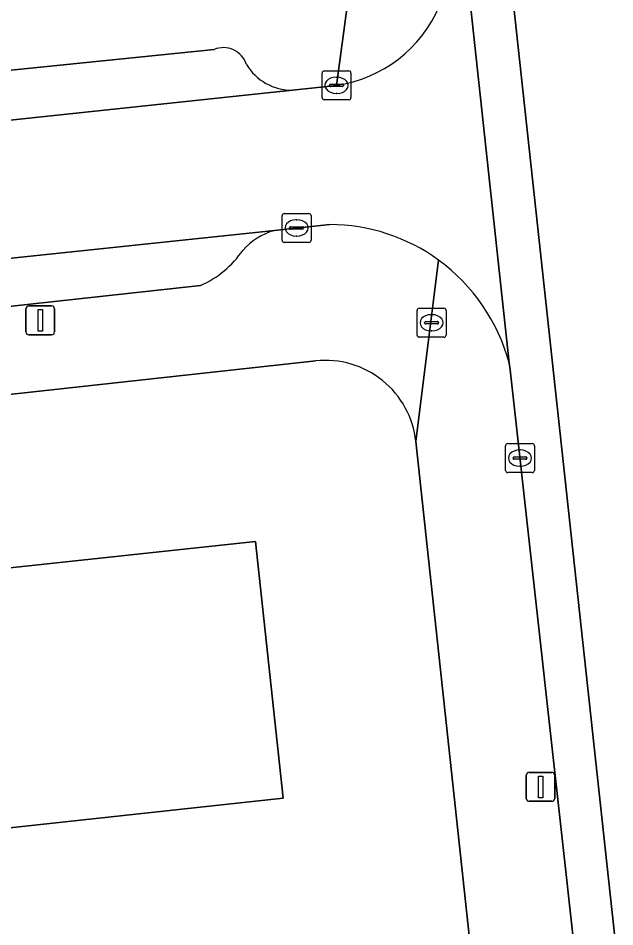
# Model space of a CAD drawing. Extents: x 160023 to 161302, y 384750 to 385707.
# Drawn here: x 161202.79 to 161223.44, y 385215.39 to 385246.85 of the extents above; entities that cross this region are included whole.
import ezdxf

# ---------------------------------------------------------------- set-up
doc = ezdxf.new("R2010")
doc.units = 0
for name, color, linetype in [('IMGEO_Brandkraan', 7, 'Continuous'), ('IMGEO_Groenvoorziening', 7, 'Continuous'), ('IMGEO_Kolk', 7, 'Continuous'), ('IMGEO_Lichtmast', 7, 'Continuous'), ('IMGEO_Pand', 7, 'Continuous'), ('IMGEO_Parkeervlak_open', 7, 'Continuous'), ('IMGEO_Rijbaan_lokaal_gesloten', 7, 'Continuous'), ('IMGEO_Rijbaan_lokaal_open', 7, 'Continuous'), ('IMGEO_Rijbaan_regionaal_open', 7, 'Continuous'), ('IMGEO_Voetpad_open', 7, 'Continuous')]:
    doc.layers.add(name, color=color, linetype=linetype)

msp = doc.modelspace()

# ---------------------------------------------------------------- linework, layer by layer
at = {"layer": 'IMGEO_Brandkraan'}
for p, q in [((161216.595, 385235.88), (161216.595, 385236.732)), ((161216.67, 385236.806), (161217.522, 385236.806)), ((161217.083, 385236.586), (161217.108, 385236.586)), ((161217.596, 385236.732), (161217.596, 385235.88)), ((161216.854, 385236.3), (161216.854, 385236.312)), ((161217.292, 385236.263), (161216.894, 385236.263)), ((161216.897, 385236.349), (161217.295, 385236.349)), ((161217.338, 385236.312), (161217.338, 385236.3)), ((161217.106, 385236.026), (161217.081, 385236.026)), ((161217.522, 385235.806), (161216.67, 385235.806))]:
    msp.add_line(p, q, dxfattribs=at)
for points in [[(161216.595, 385235.88), (161216.595, 385236.732)], [(161216.67, 385236.806), (161217.522, 385236.806)], [(161217.596, 385236.732), (161217.596, 385235.88)], [(161217.522, 385235.806), (161216.67, 385235.806)]]:
    msp.add_lwpolyline(points, dxfattribs=at)
for centre, radius, start, end in [((161216.672, 385236.73), 0.0765, 91.552, 178.448), ((161216.672, 385236.73), 0.0765, 91.552, 178.448), ((161217.52, 385236.73), 0.0765, 1.552, 88.448), ((161217.52, 385236.73), 0.0765, 1.552, 88.448), ((161216.894, 385236.309), 0.0403, 85.8775, 175.7526), ((161216.891, 385236.299), 0.0366, 178.938, 274.7102), ((161217.295, 385236.306), 0.043, 264.8664, 352.4533), ((161217.299, 385236.311), 0.0386, 1.7309, 96.639), ((161216.672, 385235.882), 0.0765, 181.552, 268.448), ((161216.672, 385235.882), 0.0765, 181.552, 268.448), ((161217.52, 385235.882), 0.0765, 271.552, 358.448), ((161217.52, 385235.882), 0.0765, 271.552, 358.448)]:
    msp.add_arc(centre, radius, start, end, dxfattribs=at)
for centre, major_axis, ratio, start_param, end_param in [((161217.082, 385236.306), (-0.387, 0.002), 0.722429, 4.712389, 7.853982), ((161217.107, 385236.306), (-0.39, 0.002), 0.717154, 1.570796, 4.712389)]:
    msp.add_ellipse(centre, major_axis=major_axis, ratio=ratio, start_param=start_param, end_param=end_param, dxfattribs=at)
at = {"layer": 'IMGEO_Groenvoorziening'}
for points in [[(161213.086, 385234.985), (161201.309, 385233.7), (161201.95, 385227.761), (161211.002, 385228.738), (161211.963, 385219.842), (161191.858, 385217.671), (161191.663, 385219.477), (161188.686, 385219.156), (161185.71, 385218.834), (161182.733, 385218.513), (161180.818, 385218.306), (161179.756, 385218.192), (161176.78, 385217.87), (161173.803, 385217.549), (161173.959, 385216.23), (161167.26, 385215.452)], [(161167.411, 385213.995), (161172.22, 385214.554), (161181.752, 385215.628), (161182.727, 385206.703), (161188.883, 385207.328), (161188.487, 385210.578), (161189.491, 385210.675), (161218.529, 385213.807), (161216.551, 385232.195)]]:
    msp.add_lwpolyline(points, dxfattribs=at)
msp.add_arc((161213.425, 385231.859), 3.144, 6.1278, 96.1905, dxfattribs=at)
at = {"layer": 'IMGEO_Kolk'}
for p, q in [((161213.304, 385244.1), (161213.304, 385244.952)), ((161213.379, 385245.026), (161214.231, 385245.026)), ((161213.792, 385244.806), (161213.817, 385244.806)), ((161214.305, 385244.952), (161214.305, 385244.1)), ((161213.563, 385244.52), (161213.563, 385244.532)), ((161214.001, 385244.483), (161213.603, 385244.483)), ((161213.606, 385244.569), (161214.004, 385244.569)), ((161214.047, 385244.532), (161214.047, 385244.52)), ((161213.815, 385244.246), (161213.79, 385244.246)), ((161214.231, 385244.026), (161213.379, 385244.026)), ((161211.922, 385239.162), (161211.922, 385240.014)), ((161211.997, 385240.088), (161212.849, 385240.088)), ((161212.923, 385240.014), (161212.923, 385239.162)), ((161212.41, 385239.868), (161212.435, 385239.868)), ((161212.181, 385239.582), (161212.181, 385239.594)), ((161212.619, 385239.545), (161212.221, 385239.545)), ((161212.224, 385239.631), (161212.622, 385239.631)), ((161212.665, 385239.594), (161212.665, 385239.582)), ((161212.849, 385239.088), (161211.997, 385239.088)), ((161212.433, 385239.308), (161212.408, 385239.308)), ((161219.655, 385231.195), (161219.655, 385232.047)), ((161219.73, 385232.121), (161220.582, 385232.121)), ((161220.143, 385231.901), (161220.168, 385231.901)), ((161220.656, 385232.047), (161220.656, 385231.195)), ((161219.914, 385231.615), (161219.914, 385231.627)), ((161220.352, 385231.578), (161219.954, 385231.578)), ((161219.957, 385231.664), (161220.355, 385231.664)), ((161220.398, 385231.627), (161220.398, 385231.615)), ((161220.166, 385231.341), (161220.141, 385231.341)), ((161220.582, 385231.121), (161219.73, 385231.121))]:
    msp.add_line(p, q, dxfattribs=at)
for points in [[(161213.304, 385244.1), (161213.304, 385244.952)], [(161213.379, 385245.026), (161214.231, 385245.026)], [(161214.305, 385244.952), (161214.305, 385244.1)], [(161214.231, 385244.026), (161213.379, 385244.026)], [(161211.922, 385239.162), (161211.922, 385240.014)], [(161211.997, 385240.088), (161212.849, 385240.088)], [(161212.923, 385240.014), (161212.923, 385239.162)], [(161212.849, 385239.088), (161211.997, 385239.088)], [(161219.655, 385231.195), (161219.655, 385232.047)], [(161219.73, 385232.121), (161220.582, 385232.121)], [(161220.656, 385232.047), (161220.656, 385231.195)], [(161220.582, 385231.121), (161219.73, 385231.121)]]:
    msp.add_lwpolyline(points, dxfattribs=at)
for centre, radius, start, end in [((161213.381, 385244.95), 0.0765, 91.552, 178.448), ((161213.381, 385244.95), 0.0765, 91.552, 178.448), ((161214.229, 385244.95), 0.0765, 1.552, 88.448), ((161214.229, 385244.95), 0.0765, 1.552, 88.448), ((161213.603, 385244.529), 0.0403, 85.8775, 175.7526), ((161213.6, 385244.519), 0.0366, 178.938, 274.7102), ((161214.004, 385244.526), 0.043, 264.8664, 352.4533), ((161214.008, 385244.531), 0.0386, 1.7309, 96.639), ((161213.381, 385244.102), 0.0765, 181.552, 268.448), ((161213.381, 385244.102), 0.0765, 181.552, 268.448), ((161214.229, 385244.102), 0.0765, 271.552, 358.448), ((161214.229, 385244.102), 0.0765, 271.552, 358.448), ((161211.999, 385240.012), 0.0765, 91.552, 178.448), ((161211.999, 385240.012), 0.0765, 91.552, 178.448), ((161212.847, 385240.012), 0.0765, 1.552, 88.448), ((161212.847, 385240.012), 0.0765, 1.552, 88.448), ((161212.221, 385239.591), 0.0403, 85.8775, 175.7526), ((161212.218, 385239.581), 0.0366, 178.938, 274.7102), ((161212.622, 385239.588), 0.043, 264.8664, 352.4533), ((161212.626, 385239.593), 0.0386, 1.7309, 96.639), ((161211.999, 385239.164), 0.0765, 181.552, 268.448), ((161211.999, 385239.164), 0.0765, 181.552, 268.448), ((161212.847, 385239.164), 0.0765, 271.552, 358.448), ((161212.847, 385239.164), 0.0765, 271.552, 358.448), ((161219.732, 385232.045), 0.0765, 91.552, 178.448), ((161219.732, 385232.045), 0.0765, 91.552, 178.448), ((161220.58, 385232.045), 0.0765, 1.552, 88.448), ((161220.58, 385232.045), 0.0765, 1.552, 88.448), ((161219.954, 385231.624), 0.0403, 85.8775, 175.7526), ((161219.951, 385231.614), 0.0366, 178.938, 274.7102), ((161220.355, 385231.621), 0.043, 264.8664, 352.4533), ((161220.359, 385231.626), 0.0386, 1.7309, 96.639), ((161219.732, 385231.197), 0.0765, 181.552, 268.448), ((161219.732, 385231.197), 0.0765, 181.552, 268.448), ((161220.58, 385231.197), 0.0765, 271.552, 358.448), ((161220.58, 385231.197), 0.0765, 271.552, 358.448)]:
    msp.add_arc(centre, radius, start, end, dxfattribs=at)
for centre, major_axis, ratio, start_param, end_param in [((161213.791, 385244.526), (-0.387, 0.002), 0.722429, 4.712389, 7.853982), ((161213.816, 385244.526), (-0.39, 0.002), 0.717154, 1.570796, 4.712389), ((161212.409, 385239.588), (-0.387, 0.002), 0.722429, 4.712389, 7.853982), ((161212.434, 385239.588), (-0.39, 0.002), 0.717154, 1.570796, 4.712389), ((161220.142, 385231.621), (-0.387, 0.002), 0.722429, 4.712389, 7.853982), ((161220.167, 385231.621), (-0.39, 0.002), 0.717154, 1.570796, 4.712389)]:
    msp.add_ellipse(centre, major_axis=major_axis, ratio=ratio, start_param=start_param, end_param=end_param, dxfattribs=at)
at = {"layer": 'IMGEO_Lichtmast'}
for p, q in [((161203.154, 385236.887), (161203.944, 385236.887)), ((161203.944, 385236.887), (161203.154, 385236.887)), ((161203.054, 385235.987), (161203.054, 385236.787)), ((161203.054, 385236.787), (161203.054, 385235.987)), ((161204.044, 385236.787), (161204.044, 385235.987)), ((161204.044, 385235.987), (161204.044, 385236.787)), ((161203.944, 385235.887), (161203.154, 385235.887)), ((161203.154, 385235.887), (161203.944, 385235.887)), ((161220.371, 385219.838), (161220.371, 385220.638)), ((161220.371, 385220.638), (161220.371, 385219.838)), ((161220.471, 385220.738), (161221.261, 385220.738)), ((161221.261, 385220.738), (161220.471, 385220.738)), ((161221.361, 385220.638), (161221.361, 385219.838)), ((161221.361, 385219.838), (161221.361, 385220.638)), ((161221.261, 385219.738), (161220.471, 385219.738)), ((161220.471, 385219.738), (161221.261, 385219.738))]:
    msp.add_line(p, q, dxfattribs=at)
for points in [[(161203.474, 385236.762), (161203.624, 385236.762), (161203.624, 385236.012), (161203.474, 385236.012), (161203.474, 385236.762)], [(161220.791, 385220.613), (161220.941, 385220.613), (161220.941, 385219.863), (161220.791, 385219.863), (161220.791, 385220.613)]]:
    msp.add_lwpolyline(points, dxfattribs=at)
for centre, start, end in [((161203.154, 385236.787), 90, 180), ((161203.154, 385236.787), 90, 180), ((161203.944, 385236.787), 0, 90), ((161203.944, 385236.787), 360, 90), ((161203.154, 385235.987), 180, 270), ((161203.154, 385235.987), 180, 270), ((161203.944, 385235.987), 270, 0), ((161203.944, 385235.987), 270, 0), ((161220.471, 385220.638), 90, 180), ((161220.471, 385220.638), 90, 180), ((161221.261, 385220.638), 0, 90), ((161221.261, 385220.638), 360, 90), ((161220.471, 385219.838), 180, 270), ((161220.471, 385219.838), 180, 270), ((161221.261, 385219.838), 270, 0), ((161221.261, 385219.838), 270, 0)]:
    msp.add_arc(centre, 0.1, start, end, dxfattribs=at)
at = {"layer": 'IMGEO_Pand'}
msp.add_lwpolyline([(161211.002, 385228.738), (161201.95, 385227.761), (161199.349, 385227.48), (161190.872, 385226.565), (161190.942, 385225.916), (161191.663, 385219.477), (161191.858, 385217.671), (161211.963, 385219.842)], close=True, dxfattribs=at)
at = {"layer": 'IMGEO_Parkeervlak_open'}
for points in [[(161209.567, 385245.77), (161166.698, 385241.403), (161166.894, 385239.539), (161212.277, 385244.361)], [(161211.653, 385239.505), (161189.721, 385237.192)], [(161192.234, 385235.751), (161209.102, 385237.6)]]:
    msp.add_lwpolyline(points, dxfattribs=at)
for centre, radius, start, end in [((161209.882, 385244.984), 0.847, 18.2931, 111.8582), ((161212.25, 385246.18), 1.819, 210.7468, 270.8631), ((161212.329, 385237.228), 2.375, 106.5295, 138.2027), ((161207.696, 385240.771), 3.469, 293.9089, 325.5938)]:
    msp.add_arc(centre, radius, start, end, dxfattribs=at)
at = {"layer": 'IMGEO_Rijbaan_lokaal_gesloten'}
msp.add_lwpolyline([(161219.639, 385250), (161216.142, 385281.926), (161215.796, 385285.125), (161214.309, 385285.046), (161214.364, 385284.554), (161215.935, 385270.003), (161218.085, 385250.675), (161218.155, 385250), (161218.17, 385249.861), (161219.775, 385234.916), (161219.818, 385234.675), (161223.784, 385198.892), (161240.581, 385042.856), (161241.761, 385032.172), (161243.484, 385030.562), (161237.035, 385089.87), (161231.678, 385139.179)], close=True, dxfattribs=at)
at = {"layer": 'IMGEO_Rijbaan_lokaal_open'}
for points in [[(161219.775, 385234.916), (161218.17, 385249.861)], [(161213.801, 385244.524), (161212.277, 385244.361), (161166.894, 385239.539), (161167.391, 385234.836), (161171.102, 385235.228), (161189.264, 385237.144), (161189.721, 385237.192), (161211.653, 385239.505), (161213.573, 385239.708)]]:
    msp.add_lwpolyline(points, dxfattribs=at)
for centre, radius, start, end in [((161213.14, 385249.069), 4.593, 278.2762, 337.0053), ((161213.541, 385233.253), 6.455, 53.9947, 89.7121), ((161213.54, 385233.257), 6.452, 14.8991, 53.9689)]:
    msp.add_arc(centre, radius, start, end, dxfattribs=at)
at = {"layer": 'IMGEO_Rijbaan_regionaal_open'}
msp.add_lwpolyline([(161216.781, 385290.428), (161215.796, 385285.125), (161216.142, 385281.926), (161219.639, 385250), (161231.678, 385139.179), (161237.035, 385089.87), (161243.484, 385030.562), (161246.829, 385027.439), (161246.897, 385027.375), (161247.859, 385026.228)], dxfattribs=at)
at = {"layer": 'IMGEO_Voetpad_open'}
for points in [[(161207.16, 385318.078), (161208.456, 385306.59), (161214.505, 385250), (161214.521, 385249.845), (161213.801, 385244.524)], [(161212.277, 385244.361), (161213.801, 385244.524), (161214.521, 385249.845)], [(161147.212, 385239.445), (161148.728, 385239.572), (161163.204, 385241.047), (161166.698, 385241.403), (161209.567, 385245.77)], [(161213.573, 385239.708), (161211.653, 385239.505)], [(161216.551, 385232.195), (161217.335, 385238.475)], [(161217.335, 385238.475), (161216.551, 385232.195), (161218.529, 385213.807), (161219.033, 385209.803), (161220.16, 385198.802), (161223.346, 385169.031), (161223.82, 385165.053), (161226.122, 385144.203), (161226.282, 385142.751), (161226.676, 385138.631), (161227.79, 385128.541), (161229.707, 385111.17), (161231.17, 385097.917), (161231.624, 385093.818), (161233.967, 385071.696), (161234.441, 385067.547), (161237.122, 385042.558), (161238.901, 385026.381), (161239.468, 385022.719), (161241.987, 384999.942), (161242.159, 384996.294), (161247.84, 384944.085)], [(161209.102, 385237.6), (161192.234, 385235.751)], [(161198.708, 385233.416), (161201.309, 385233.7), (161213.086, 385234.985)], [(161219.818, 385234.675), (161219.775, 385234.916)], [(161245.057, 385002.255), (161241.761, 385032.172), (161240.581, 385042.856), (161223.784, 385198.892), (161219.818, 385234.675)]]:
    msp.add_lwpolyline(points, dxfattribs=at)
for centre, radius, start, end in [((161213.14, 385249.069), 4.593, 278.2762, 337.0053), ((161209.882, 385244.984), 0.847, 18.2931, 111.8582), ((161212.25, 385246.18), 1.819, 210.7468, 270.8631), ((161213.541, 385233.253), 6.455, 53.9947, 89.7121), ((161212.329, 385237.228), 2.375, 106.5295, 138.2027), ((161207.696, 385240.771), 3.469, 293.9089, 325.5938), ((161213.54, 385233.257), 6.452, 14.8991, 53.9689), ((161213.425, 385231.859), 3.144, 6.1278, 96.1905)]:
    msp.add_arc(centre, radius, start, end, dxfattribs=at)

doc.saveas('drawing.dxf')
